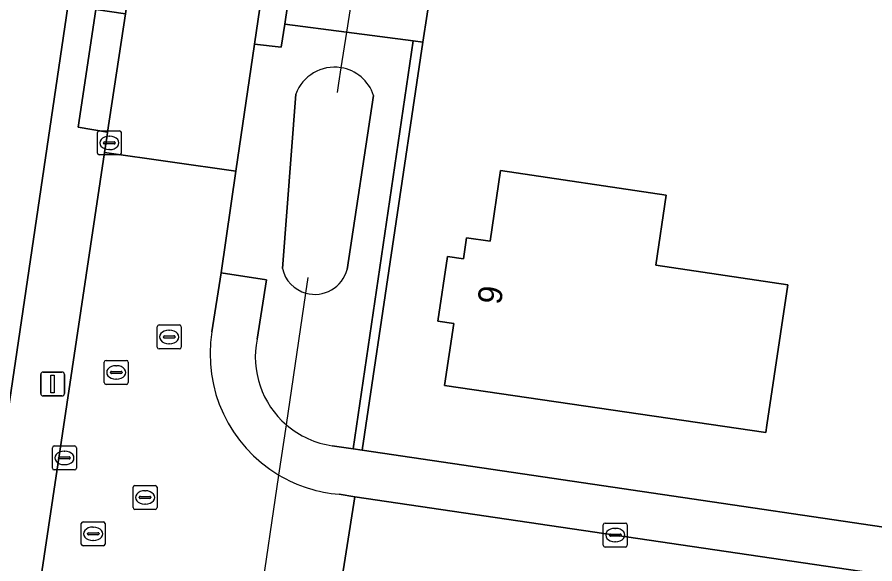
# Model space of a CAD drawing. Extents: x 164148 to 165261, y 382513 to 383432.
# Drawn here: x 164659.65 to 164695.47, y 383053.88 to 383076.71 of the extents above; entities that cross this region are included whole.
import ezdxf

# ---------------------------------------------------------------- set-up
doc = ezdxf.new("R2010")
doc.units = 0
for name, color, linetype in [('IMGEO_Duiker', 7, 'Continuous'), ('IMGEO_Erf', 7, 'Continuous'), ('IMGEO_Greppel_droge_sloot', 7, 'Continuous'), ('IMGEO_Groenvoorziening', 7, 'Continuous'), ('IMGEO_Haag', 7, 'Continuous'), ('IMGEO_Kolk', 7, 'Continuous'), ('IMGEO_Lichtmast', 7, 'Continuous'), ('IMGEO_Pand', 7, 'Continuous'), ('IMGEO_Pand_nummerreeks', 7, 'Continuous'), ('IMGEO_Rijbaan_lokaal_open', 7, 'Continuous'), ('IMGEO_Rioolput', 7, 'Continuous'), ('IMGEO_Voetpad_open', 7, 'Continuous')]:
    doc.layers.add(name, color=color, linetype=linetype)

msp = doc.modelspace()

# ---------------------------------------------------------------- linework, layer by layer
at = {"layer": 'IMGEO_Duiker'}
for points in [[(164674.609, 383083.821), (164674.482, 383083.009), (164674.332, 383082.043), (164673.405, 383076.084), (164673.174, 383074.602), (164673.075, 383073.962), (164673.013, 383073.569)], [(164669.17, 383048.067), (164669.186, 383048.171), (164669.783, 383052.194), (164670.585, 383057.59), (164670.896, 383059.687), (164671.713, 383065.185), (164671.811, 383065.842)]]:
    msp.add_lwpolyline(points, dxfattribs=at)
at = {"layer": 'IMGEO_Erf'}
for points in [[(164623.816, 383163.728), (164623.27, 383160.3), (164619.179, 383132.443), (164618.352, 383126.809), (164615.891, 383110.249), (164614.945, 383103.98), (164613.433, 383093.793), (164612.816, 383089.325), (164610.85, 383076.068), (164610.275, 383072.012), (164608.947, 383063.175), (164608.549, 383060.35), (164603.815, 383028.066), (164603.697, 383027.909), (164653.403, 383020.558), (164672.613, 383150.649)], [(164685.42, 383135.126), (164682.705, 383117.517), (164682.279, 383114.453), (164685.334, 383113.998), (164688.257, 383113.615), (164687.868, 383110.687), (164684.941, 383111.045), (164681.864, 383111.47), (164680.372, 383101.254), (164679.477, 383095.307), (164679.334, 383094.335), (164679.22, 383092.548), (164677.944, 383082.474), (164677.674, 383082.494), (164677.503, 383081.521), (164676.599, 383075.668), (164674.064, 383058.631), (164743.462, 383048.39), (164750.216, 383047.411), (164757.629, 383053.516), (164711.831, 383108.452)]]:
    msp.add_lwpolyline(points, dxfattribs=at)
msp.add_lwpolyline([(164691.83, 383065.53), (164690.957, 383059.672), (164690.911, 383059.37), (164677.493, 383061.332), (164677.882, 383063.914), (164677.225, 383064.013), (164677.63, 383066.717), (164678.289, 383066.618), (164678.421, 383067.493), (164679.409, 383067.355), (164679.83, 383070.309), (164686.754, 383069.276), (164686.318, 383066.352)], close=True, dxfattribs=at)
at = {"layer": 'IMGEO_Greppel_droge_sloot'}
for points in [[(164671.289, 383073.495), (164670.728, 383066.213)], [(164673.433, 383066.178), (164674.534, 383073.444)]]:
    msp.add_lwpolyline(points, dxfattribs=at)
for centre, radius, start, end in [((164672.9, 383072.91), 1.714, 80.7955, 160.0532), ((164672.906, 383072.909), 1.714, 18.1799, 80.9933), ((164672.089, 383066.531), 1.398, 193.161, 254.3916), ((164672.079, 383066.537), 1.401, 254.8527, 345.1452)]:
    msp.add_arc(centre, radius, start, end, dxfattribs=at)
at = {"layer": 'IMGEO_Groenvoorziening'}
for points in [[(164676.194, 383075.721), (164673.405, 383076.084), (164670.831, 383076.42), (164670.675, 383075.453), (164669.564, 383075.59), (164668.78, 383070.285), (164668.172, 383066.038), (164670.07, 383065.737), (164669.668, 383063.27)], [(164672.813, 383058.815), (164673.685, 383058.687), (164676.194, 383075.721)], [(164670.728, 383066.213), (164671.289, 383073.495)], [(164674.534, 383073.444), (164673.433, 383066.178)]]:
    msp.add_lwpolyline(points, dxfattribs=at)
msp.add_lwpolyline([(164676.599, 383075.668), (164676.194, 383075.721), (164673.685, 383058.687), (164674.064, 383058.631)], close=True, dxfattribs=at)
for centre, radius, start, end in [((164672.9, 383072.91), 1.714, 80.7955, 160.0532), ((164672.906, 383072.909), 1.714, 18.1799, 80.9933), ((164672.089, 383066.531), 1.398, 193.161, 254.3916), ((164672.079, 383066.537), 1.401, 254.8527, 345.1452), ((164673.346, 383062.529), 3.752, 168.6035, 229.2327), ((164673.348, 383062.534), 3.757, 229.2637, 261.8169)]:
    msp.add_arc(centre, radius, start, end, dxfattribs=at)
at = {"layer": 'IMGEO_Haag'}
msp.add_lwpolyline([(164676.599, 383075.668), (164676.194, 383075.721), (164673.685, 383058.687), (164674.064, 383058.631)], close=True, dxfattribs=at)
at = {"layer": 'IMGEO_Kolk'}
for p, q in [((164663.001, 383071.037), (164663.001, 383071.889)), ((164663.076, 383071.963), (164663.928, 383071.963)), ((164663.489, 383071.743), (164663.514, 383071.743)), ((164664.002, 383071.889), (164664.002, 383071.037)), ((164663.26, 383071.457), (164663.26, 383071.469)), ((164663.698, 383071.42), (164663.3, 383071.42)), ((164663.303, 383071.506), (164663.701, 383071.506)), ((164663.744, 383071.469), (164663.744, 383071.457)), ((164663.512, 383071.183), (164663.487, 383071.183)), ((164663.928, 383070.963), (164663.076, 383070.963)), ((164661.123, 383057.88), (164661.123, 383058.732)), ((164661.198, 383058.806), (164662.05, 383058.806)), ((164661.611, 383058.586), (164661.636, 383058.586)), ((164662.124, 383058.732), (164662.124, 383057.88)), ((164661.382, 383058.3), (164661.382, 383058.312)), ((164661.82, 383058.263), (164661.422, 383058.263)), ((164661.425, 383058.349), (164661.823, 383058.349)), ((164661.866, 383058.312), (164661.866, 383058.3)), ((164662.05, 383057.806), (164661.198, 383057.806)), ((164661.634, 383058.026), (164661.609, 383058.026)), ((164684.13, 383054.661), (164684.13, 383055.513)), ((164684.205, 383055.587), (164685.057, 383055.587)), ((164684.618, 383055.367), (164684.643, 383055.367)), ((164685.131, 383055.513), (164685.131, 383054.661)), ((164684.389, 383055.081), (164684.389, 383055.093)), ((164684.827, 383055.044), (164684.429, 383055.044)), ((164684.432, 383055.13), (164684.83, 383055.13)), ((164684.873, 383055.093), (164684.873, 383055.081)), ((164685.057, 383054.587), (164684.205, 383054.587)), ((164684.641, 383054.807), (164684.616, 383054.807))]:
    msp.add_line(p, q, dxfattribs=at)
for points in [[(164663.001, 383071.037), (164663.001, 383071.889)], [(164663.076, 383071.963), (164663.928, 383071.963)], [(164664.002, 383071.889), (164664.002, 383071.037)], [(164663.928, 383070.963), (164663.076, 383070.963)], [(164661.123, 383057.88), (164661.123, 383058.732)], [(164661.198, 383058.806), (164662.05, 383058.806)], [(164662.124, 383058.732), (164662.124, 383057.88)], [(164662.05, 383057.806), (164661.198, 383057.806)], [(164684.13, 383054.661), (164684.13, 383055.513)], [(164684.205, 383055.587), (164685.057, 383055.587)], [(164685.131, 383055.513), (164685.131, 383054.661)], [(164685.057, 383054.587), (164684.205, 383054.587)]]:
    msp.add_lwpolyline(points, dxfattribs=at)
for centre, radius, start, end in [((164663.078, 383071.887), 0.0765, 91.552, 178.448), ((164663.078, 383071.887), 0.0765, 91.552, 178.448), ((164663.926, 383071.887), 0.0765, 1.552, 88.448), ((164663.926, 383071.887), 0.0765, 1.552, 88.448), ((164663.3, 383071.466), 0.0403, 85.8775, 175.7526), ((164663.297, 383071.456), 0.0366, 178.938, 274.7102), ((164663.701, 383071.463), 0.043, 264.8664, 352.4533), ((164663.705, 383071.468), 0.0386, 1.7309, 96.639), ((164663.078, 383071.039), 0.0765, 181.552, 268.448), ((164663.078, 383071.039), 0.0765, 181.552, 268.448), ((164663.926, 383071.039), 0.0765, 271.552, 358.448), ((164663.926, 383071.039), 0.0765, 271.552, 358.448), ((164661.2, 383058.73), 0.0765, 91.552, 178.448), ((164661.2, 383058.73), 0.0765, 91.552, 178.448), ((164662.048, 383058.73), 0.0765, 1.552, 88.448), ((164662.048, 383058.73), 0.0765, 1.552, 88.448), ((164661.422, 383058.309), 0.0403, 85.8775, 175.7526), ((164661.419, 383058.299), 0.0366, 178.938, 274.7102), ((164661.823, 383058.306), 0.043, 264.8664, 352.4533), ((164661.827, 383058.311), 0.0386, 1.7309, 96.639), ((164661.2, 383057.882), 0.0765, 181.552, 268.448), ((164661.2, 383057.882), 0.0765, 181.552, 268.448), ((164662.048, 383057.882), 0.0765, 271.552, 358.448), ((164662.048, 383057.882), 0.0765, 271.552, 358.448), ((164684.207, 383055.511), 0.0765, 91.552, 178.448), ((164684.207, 383055.511), 0.0765, 91.552, 178.448), ((164685.055, 383055.511), 0.0765, 1.552, 88.448), ((164685.055, 383055.511), 0.0765, 1.552, 88.448), ((164684.429, 383055.09), 0.0403, 85.8775, 175.7526), ((164684.426, 383055.08), 0.0366, 178.938, 274.7102), ((164684.83, 383055.087), 0.043, 264.8664, 352.4533), ((164684.834, 383055.092), 0.0386, 1.7309, 96.639), ((164684.207, 383054.663), 0.0765, 181.552, 268.448), ((164684.207, 383054.663), 0.0765, 181.552, 268.448), ((164685.055, 383054.663), 0.0765, 271.552, 358.448), ((164685.055, 383054.663), 0.0765, 271.552, 358.448)]:
    msp.add_arc(centre, radius, start, end, dxfattribs=at)
for centre, major_axis, ratio, start_param, end_param in [((164663.488, 383071.463), (-0.387, 0.002), 0.722429, 4.712389, 7.853982), ((164663.513, 383071.463), (-0.39, 0.002), 0.717154, 1.570796, 4.712389), ((164661.61, 383058.306), (-0.387, 0.002), 0.722429, 4.712389, 7.853982), ((164661.635, 383058.306), (-0.39, 0.002), 0.717154, 1.570796, 4.712389), ((164684.617, 383055.087), (-0.387, 0.002), 0.722429, 4.712389, 7.853982), ((164684.642, 383055.087), (-0.39, 0.002), 0.717154, 1.570796, 4.712389)]:
    msp.add_ellipse(centre, major_axis=major_axis, ratio=ratio, start_param=start_param, end_param=end_param, dxfattribs=at)
at = {"layer": 'IMGEO_Lichtmast'}
for p, q in [((164660.634, 383060.994), (164660.634, 383061.794)), ((164660.634, 383061.794), (164660.634, 383060.994)), ((164660.734, 383061.894), (164661.524, 383061.894)), ((164661.524, 383061.894), (164660.734, 383061.894)), ((164661.624, 383061.794), (164661.624, 383060.994)), ((164661.624, 383060.994), (164661.624, 383061.794)), ((164661.524, 383060.894), (164660.734, 383060.894)), ((164660.734, 383060.894), (164661.524, 383060.894))]:
    msp.add_line(p, q, dxfattribs=at)
msp.add_lwpolyline([(164661.054, 383061.769), (164661.204, 383061.769), (164661.204, 383061.019), (164661.054, 383061.019), (164661.054, 383061.769)], dxfattribs=at)
for centre, start, end in [((164660.734, 383061.794), 90, 180), ((164660.734, 383061.794), 90, 180), ((164661.524, 383061.794), 0, 90), ((164661.524, 383061.794), 360, 90), ((164660.734, 383060.994), 180, 270), ((164660.734, 383060.994), 180, 270), ((164661.524, 383060.994), 270, 0), ((164661.524, 383060.994), 270, 0)]:
    msp.add_arc(centre, 0.1, start, end, dxfattribs=at)
at = {"layer": 'IMGEO_Pand'}
msp.add_lwpolyline([(164691.83, 383065.53), (164686.318, 383066.352), (164686.754, 383069.276), (164679.83, 383070.309), (164679.409, 383067.355), (164678.421, 383067.493), (164678.289, 383066.618), (164677.63, 383066.717), (164677.225, 383064.013), (164677.882, 383063.914), (164677.493, 383061.332), (164690.911, 383059.37), (164690.957, 383059.672)], close=True, dxfattribs=at)
at = {"layer": 'IMGEO_Rijbaan_lokaal_open'}
msp.add_lwpolyline([(164673.679, 383103.33), (164674.86, 383111.597), (164676.045, 383119.511), (164677.103, 383126.885), (164671.68, 383127.772), (164669.899, 383115.549), (164669.137, 383110.698), (164666.957, 383095.84), (164666.161, 383090.76), (164664.173, 383076.85), (164663.423, 383071.905), (164663.405, 383071.768), (164663.299, 383071.06), (164668.78, 383070.285), (164669.564, 383075.59), (164670.596, 383082.607), (164670.732, 383083.53), (164672.483, 383095.429)], close=True, dxfattribs=at)
for points in [[(164668.172, 383066.038), (164668.78, 383070.285), (164663.299, 383071.06), (164660.382, 383051.508), (164659.675, 383046.714), (164665.176, 383045.892), (164665.587, 383048.434)], [(164667.784, 383063.571), (164668.172, 383066.038)], [(164672.044, 383052.229), (164673.036, 383052.095), (164673.758, 383056.679), (164673.104, 383056.788)], [(164723.716, 383049.326), (164702.697, 383052.429), (164684.631, 383055.087), (164673.758, 383056.679), (164673.036, 383052.095), (164676.401, 383051.606)]]:
    msp.add_lwpolyline(points, dxfattribs=at)
for centre, radius, start, end in [((164673.58, 383062.639), 5.871, 170.8675, 239.3214), ((164673.576, 383062.629), 5.86, 239.3038, 265.3753)]:
    msp.add_arc(centre, radius, start, end, dxfattribs=at)
at = {"layer": 'IMGEO_Rioolput'}
for p, q in [((164665.576, 383063.858), (164666.428, 383063.858)), ((164665.501, 383062.932), (164665.501, 383063.784)), ((164665.989, 383063.638), (164666.014, 383063.638)), ((164666.502, 383063.784), (164666.502, 383062.932)), ((164665.76, 383063.352), (164665.76, 383063.364)), ((164666.198, 383063.315), (164665.8, 383063.315)), ((164665.803, 383063.401), (164666.201, 383063.401)), ((164666.244, 383063.364), (164666.244, 383063.352)), ((164666.428, 383062.858), (164665.576, 383062.858)), ((164666.012, 383063.078), (164665.987, 383063.078)), ((164663.29, 383061.452), (164663.29, 383062.304)), ((164663.365, 383062.378), (164664.217, 383062.378)), ((164663.778, 383062.158), (164663.803, 383062.158)), ((164664.291, 383062.304), (164664.291, 383061.452)), ((164663.549, 383061.872), (164663.549, 383061.884)), ((164663.987, 383061.835), (164663.589, 383061.835)), ((164663.592, 383061.921), (164663.99, 383061.921)), ((164664.033, 383061.884), (164664.033, 383061.872)), ((164664.217, 383061.378), (164663.365, 383061.378)), ((164663.801, 383061.598), (164663.776, 383061.598)), ((164664.494, 383056.231), (164664.494, 383057.083)), ((164664.569, 383057.157), (164665.421, 383057.157)), ((164665.495, 383057.083), (164665.495, 383056.231)), ((164664.796, 383056.7), (164665.194, 383056.7)), ((164664.982, 383056.937), (164665.007, 383056.937)), ((164664.753, 383056.651), (164664.753, 383056.663)), ((164665.191, 383056.614), (164664.793, 383056.614)), ((164665.005, 383056.377), (164664.98, 383056.377)), ((164665.237, 383056.663), (164665.237, 383056.651)), ((164665.421, 383056.157), (164664.569, 383056.157)), ((164662.402, 383055.639), (164663.254, 383055.639)), ((164662.327, 383054.713), (164662.327, 383055.565)), ((164662.815, 383055.419), (164662.84, 383055.419)), ((164663.328, 383055.565), (164663.328, 383054.713)), ((164662.586, 383055.133), (164662.586, 383055.145)), ((164663.024, 383055.096), (164662.626, 383055.096)), ((164662.629, 383055.182), (164663.027, 383055.182)), ((164663.07, 383055.145), (164663.07, 383055.133)), ((164663.254, 383054.639), (164662.402, 383054.639)), ((164662.838, 383054.859), (164662.813, 383054.859))]:
    msp.add_line(p, q, dxfattribs=at)
for points in [[(164665.576, 383063.858), (164666.428, 383063.858)], [(164665.501, 383062.932), (164665.501, 383063.784)], [(164666.502, 383063.784), (164666.502, 383062.932)], [(164666.428, 383062.858), (164665.576, 383062.858)], [(164663.29, 383061.452), (164663.29, 383062.304)], [(164663.365, 383062.378), (164664.217, 383062.378)], [(164664.291, 383062.304), (164664.291, 383061.452)], [(164664.217, 383061.378), (164663.365, 383061.378)], [(164664.494, 383056.231), (164664.494, 383057.083)], [(164664.569, 383057.157), (164665.421, 383057.157)], [(164665.495, 383057.083), (164665.495, 383056.231)], [(164665.421, 383056.157), (164664.569, 383056.157)], [(164662.402, 383055.639), (164663.254, 383055.639)], [(164662.327, 383054.713), (164662.327, 383055.565)], [(164663.328, 383055.565), (164663.328, 383054.713)], [(164663.254, 383054.639), (164662.402, 383054.639)]]:
    msp.add_lwpolyline(points, dxfattribs=at)
for centre, radius, start, end in [((164665.578, 383063.782), 0.0765, 91.552, 178.448), ((164665.578, 383063.782), 0.0765, 91.552, 178.448), ((164666.426, 383063.782), 0.0765, 1.552, 88.448), ((164666.426, 383063.782), 0.0765, 1.552, 88.448), ((164665.8, 383063.361), 0.0403, 85.8775, 175.7526), ((164665.797, 383063.351), 0.0366, 178.938, 274.7102), ((164666.201, 383063.358), 0.043, 264.8664, 352.4533), ((164666.205, 383063.363), 0.0386, 1.7309, 96.639), ((164665.578, 383062.934), 0.0765, 181.552, 268.448), ((164665.578, 383062.934), 0.0765, 181.552, 268.448), ((164666.426, 383062.934), 0.0765, 271.552, 358.448), ((164666.426, 383062.934), 0.0765, 271.552, 358.448), ((164663.367, 383062.302), 0.0765, 91.552, 178.448), ((164663.367, 383062.302), 0.0765, 91.552, 178.448), ((164664.215, 383062.302), 0.0765, 1.552, 88.448), ((164664.215, 383062.302), 0.0765, 1.552, 88.448), ((164663.589, 383061.881), 0.0403, 85.8775, 175.7526), ((164663.586, 383061.871), 0.0366, 178.938, 274.7102), ((164663.99, 383061.878), 0.043, 264.8664, 352.4533), ((164663.994, 383061.883), 0.0386, 1.7309, 96.639), ((164663.367, 383061.454), 0.0765, 181.552, 268.448), ((164663.367, 383061.454), 0.0765, 181.552, 268.448), ((164664.215, 383061.454), 0.0765, 271.552, 358.448), ((164664.215, 383061.454), 0.0765, 271.552, 358.448), ((164664.571, 383057.081), 0.0765, 91.552, 178.448), ((164664.571, 383057.081), 0.0765, 91.552, 178.448), ((164665.419, 383057.081), 0.0765, 1.552, 88.448), ((164665.419, 383057.081), 0.0765, 1.552, 88.448), ((164664.793, 383056.66), 0.0403, 85.8775, 175.7526), ((164665.198, 383056.662), 0.0386, 1.7309, 96.639), ((164664.79, 383056.65), 0.0366, 178.938, 274.7102), ((164665.194, 383056.657), 0.043, 264.8664, 352.4533), ((164664.571, 383056.233), 0.0765, 181.552, 268.448), ((164664.571, 383056.233), 0.0765, 181.552, 268.448), ((164665.419, 383056.233), 0.0765, 271.552, 358.448), ((164665.419, 383056.233), 0.0765, 271.552, 358.448), ((164662.404, 383055.563), 0.0765, 91.552, 178.448), ((164662.404, 383055.563), 0.0765, 91.552, 178.448), ((164663.252, 383055.563), 0.0765, 1.552, 88.448), ((164663.252, 383055.563), 0.0765, 1.552, 88.448), ((164662.626, 383055.142), 0.0403, 85.8775, 175.7526), ((164662.623, 383055.132), 0.0366, 178.938, 274.7102), ((164663.027, 383055.139), 0.043, 264.8664, 352.4533), ((164663.031, 383055.144), 0.0386, 1.7309, 96.639), ((164662.404, 383054.715), 0.0765, 181.552, 268.448), ((164662.404, 383054.715), 0.0765, 181.552, 268.448), ((164663.252, 383054.715), 0.0765, 271.552, 358.448), ((164663.252, 383054.715), 0.0765, 271.552, 358.448)]:
    msp.add_arc(centre, radius, start, end, dxfattribs=at)
for centre, major_axis, ratio, start_param, end_param in [((164665.988, 383063.358), (-0.387, 0.002), 0.722429, 4.712389, 7.853982), ((164666.013, 383063.358), (-0.39, 0.002), 0.717154, 1.570796, 4.712389), ((164663.777, 383061.878), (-0.387, 0.002), 0.722429, 4.712389, 7.853982), ((164663.802, 383061.878), (-0.39, 0.002), 0.717154, 1.570796, 4.712389), ((164664.981, 383056.657), (-0.387, 0.002), 0.722429, 4.712389, 7.853982), ((164665.006, 383056.657), (-0.39, 0.002), 0.717154, 1.570796, 4.712389), ((164662.814, 383055.139), (-0.387, 0.002), 0.722429, 4.712389, 7.853982), ((164662.839, 383055.139), (-0.39, 0.002), 0.717154, 1.570796, 4.712389)]:
    msp.add_ellipse(centre, major_axis=major_axis, ratio=ratio, start_param=start_param, end_param=end_param, dxfattribs=at)
at = {"layer": 'IMGEO_Voetpad_open'}
for points in [[(164672.613, 383150.649), (164653.403, 383020.558), (164653.018, 383017.951), (164651.876, 383010.215), (164651.419, 383007.225), (164650.705, 383001.947), (164653.078, 383001.462), (164657.714, 383033.452), (164656.509, 383033.621), (164657.237, 383038.501), (164658.441, 383038.338), (164659.675, 383046.714), (164660.382, 383051.508), (164663.299, 383071.06), (164663.405, 383071.768), (164663.423, 383071.905), (164662.198, 383072.123), (164662.932, 383077.035), (164664.173, 383076.85), (164666.161, 383090.76)], [(164669.668, 383063.27), (164670.07, 383065.737), (164668.172, 383066.038), (164667.784, 383063.571)], [(164754.15, 383046.907), (164750.216, 383047.411), (164743.462, 383048.39), (164674.064, 383058.631), (164673.685, 383058.687), (164672.813, 383058.815)], [(164673.104, 383056.788), (164673.758, 383056.679), (164684.631, 383055.087), (164702.697, 383052.429), (164723.716, 383049.326), (164743.727, 383046.37), (164749.891, 383045.466), (164753.985, 383044.958)]]:
    msp.add_lwpolyline(points, dxfattribs=at)
for points in [[(164671.702, 383082.459), (164671.833, 383083.368), (164670.732, 383083.53), (164670.596, 383082.607), (164669.564, 383075.59), (164670.675, 383075.453), (164670.831, 383076.42)], [(164677.503, 383081.521), (164676.256, 383081.738), (164674.332, 383082.043), (164671.702, 383082.459), (164670.831, 383076.42), (164673.405, 383076.084), (164676.194, 383075.721), (164676.599, 383075.668)], [(164663.423, 383071.905), (164664.173, 383076.85), (164662.932, 383077.035), (164662.198, 383072.123)]]:
    msp.add_lwpolyline(points, close=True, dxfattribs=at)
for centre, radius, start, end in [((164673.58, 383062.639), 5.871, 170.8675, 239.3214), ((164673.346, 383062.529), 3.752, 168.6035, 229.2327), ((164673.348, 383062.534), 3.757, 229.2637, 261.8169), ((164673.576, 383062.629), 5.86, 239.3038, 265.3753)]:
    msp.add_arc(centre, radius, start, end, dxfattribs=at)

# ---------------------------------------------------------------- texts
at = {"layer": 'IMGEO_Pand_nummerreeks'}
msp.add_text('9', height=1, rotation=81.4803, dxfattribs=at).set_placement((164679.852, 383064.673))

doc.saveas('drawing.dxf')
